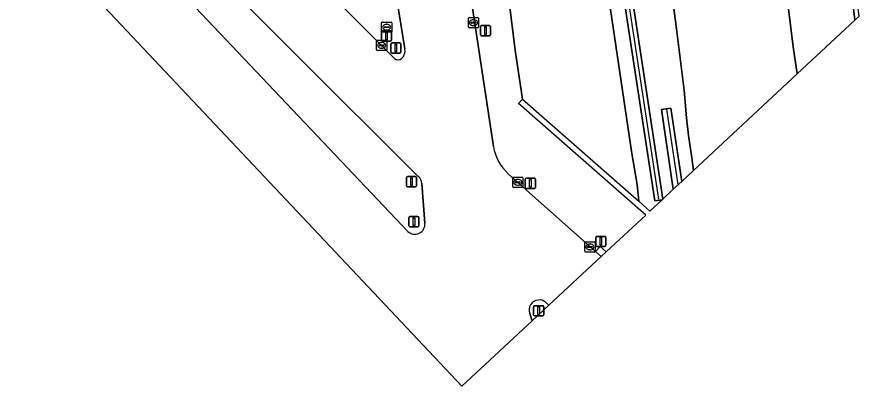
# Model space of a CAD drawing. Extents: x 156412 to 157779, y 382335 to 383768.
# Drawn here: x 157688.1 to 157770.6, y 382376.8 to 382413 of the extents above; entities that cross this region are included whole.
import ezdxf

# ---------------------------------------------------------------- set-up
doc = ezdxf.new("R2010")
doc.units = 0
for name, color, linetype in [('IMGEO_Berm_groen', 7, 'Continuous'), ('IMGEO_Geluidsscherm', 7, 'Continuous'), ('IMGEO_Kolk', 7, 'Continuous'), ('IMGEO_Lichtmast', 7, 'Continuous'), ('IMGEO_Muur', 7, 'Continuous'), ('IMGEO_Rijbaan_autoweg', 7, 'Continuous'), ('IMGEO_Rijbaan_regionaal_gesloten', 7, 'Continuous'), ('IMGEO_Rioolput', 7, 'Continuous'), ('IMGEO_Verkeersbordpaal', 7, 'Continuous'), ('IMGEO_Verkeerseiland_groen', 7, 'Continuous'), ('IMGEO_Verkeersregelinstallatiepaal', 7, 'Continuous')]:
    doc.layers.add(name, color=color, linetype=linetype)

msp = doc.modelspace()

# ---------------------------------------------------------------- linework, layer by layer
at = {"layer": 'IMGEO_Berm_groen'}
for points in [[(157751.817, 382485.074), (157753.709, 382474.581), (157756.111, 382461.204), (157757.825, 382451.153), (157759.869, 382438.947), (157761.152, 382431.019), (157762.293, 382424.146), (157763.206, 382417.763), (157764.149, 382410.017), (157764.553, 382407.378), (157770.18, 382412.616), (157767.379, 382437.001), (157763.103, 382462.202), (157761.588, 382461.963), (157765.914, 382421.694), (157765.718, 382421.673), (157763.215, 382440.298), (157759.955, 382462.007), (157756.592, 382482.462)], [(157749.707, 382393.557), (157737.27, 382404.478), (157737.637, 382404.89), (157736.937, 382409.699), (157735.468, 382421.54), (157732.743, 382439.177), (157730.394, 382453.552), (157726.822, 382452.956), (157734.799, 382400.27)], [(157727.446, 382397.332), (157691.825, 382432.845)], [(157702.061, 382417.663), (157726.426, 382391.952)], [(157736.258, 382397.595), (157744.781, 382389.979), (157745.238, 382390.482), (157745.836, 382389.954), (157745.836, 382389.954), (157749.707, 382393.557)], [(157728.089, 382392.761), (157727.803, 382396.634)]]:
    msp.add_lwpolyline(points, dxfattribs=at)
for points in [[(157730.394, 382453.552), (157732.743, 382439.177), (157735.468, 382421.54), (157736.937, 382409.699), (157737.637, 382404.89), (157749.034, 382394.906), (157748.878, 382396.554), (157748.342, 382399.574), (157746.136, 382414.543), (157741.345, 382445.086), (157738.843, 382459.447), (157738.685, 382460.351), (157738.404, 382462.213), (157733.842, 382461.663), (157732.534, 382461.505), (157729.207, 382461.104), (157729.214, 382461.055), (157729.532, 382458.823)], [(157770.18, 382412.616), (157770.611, 382413.017), (157769.37, 382422.911), (157767.953, 382433.758), (157766.749, 382442.526), (157764.07, 382459.228), (157763.586, 382462.278), (157763.103, 382462.202), (157767.379, 382437.001)], [(157754.375, 382397.903), (157754.232, 382399.154), (157753.914, 382401.348), (157753.709, 382403.06), (157753.463, 382405.789), (157752.736, 382411.793), (157751.595, 382420.59), (157750.27, 382429.309), (157748.949, 382437.754), (157745.965, 382455.782), (157744.986, 382461.658), (157740.911, 382460.902), (157742.28, 382453.176), (157743.715, 382444.868), (157744.971, 382436.647), (157747.591, 382420.045), (157751.393, 382395.127), (157752.414, 382396.077), (157751.26, 382403.901), (157752.172, 382404.021), (157753.235, 382396.842)], [(157750.113, 382393.936), (157751.314, 382395.053), (157750.611, 382394.959), (157746.801, 382419.923), (157744.181, 382436.523), (157742.881, 382444.75), (157741.45, 382452.979), (157740.288, 382459.681), (157740.131, 382460.588), (157738.685, 382460.351), (157738.843, 382459.447), (157741.345, 382445.086), (157746.136, 382414.543), (157748.342, 382399.574), (157748.878, 382396.554), (157749.034, 382394.906)]]:
    msp.add_lwpolyline(points, close=True, dxfattribs=at)
for centre, radius, start, end in [((157739.495, 382401.096), 4.769, 189.97696, 227.24096), ((157726.82, 382396.572), 0.985, 3.62731, 50.54867), ((157727.108, 382392.665), 0.986, 226.2837, 5.59939)]:
    msp.add_arc(centre, radius, start, end, dxfattribs=at)
at = {"layer": 'IMGEO_Geluidsscherm'}
for points in [[(157750.991, 382395.115), (157747.196, 382419.984), (157744.576, 382436.585)], [(157752.879, 382396.511), (157751.783, 382403.915)]]:
    msp.add_lwpolyline(points, dxfattribs=at)
at = {"layer": 'IMGEO_Kolk'}
for p, q in [((157732.345, 382411.966), (157732.345, 382412.818)), ((157732.42, 382412.892), (157733.272, 382412.892)), ((157733.346, 382412.818), (157733.346, 382411.966)), ((157733.272, 382411.892), (157732.42, 382411.892)), ((157732.604, 382412.386), (157732.604, 382412.398)), ((157733.042, 382412.349), (157732.644, 382412.349)), ((157732.647, 382412.435), (157733.045, 382412.435)), ((157732.856, 382412.112), (157732.831, 382412.112)), ((157732.833, 382412.672), (157732.858, 382412.672)), ((157733.088, 382412.398), (157733.088, 382412.386)), ((157723.357, 382409.735), (157723.357, 382410.587)), ((157723.432, 382410.661), (157724.284, 382410.661)), ((157723.845, 382410.441), (157723.87, 382410.441)), ((157724.358, 382410.587), (157724.358, 382409.735)), ((157724.284, 382409.661), (157723.432, 382409.661)), ((157723.616, 382410.155), (157723.616, 382410.167)), ((157724.054, 382410.118), (157723.656, 382410.118)), ((157723.659, 382410.204), (157724.057, 382410.204)), ((157723.868, 382409.881), (157723.843, 382409.881)), ((157724.1, 382410.167), (157724.1, 382410.155)), ((157736.69, 382396.343), (157736.69, 382397.195)), ((157736.765, 382397.269), (157737.617, 382397.269)), ((157737.178, 382397.049), (157737.203, 382397.049)), ((157737.691, 382397.195), (157737.691, 382396.343)), ((157737.617, 382396.269), (157736.765, 382396.269)), ((157736.949, 382396.763), (157736.949, 382396.775)), ((157737.387, 382396.726), (157736.989, 382396.726)), ((157736.992, 382396.812), (157737.39, 382396.812)), ((157737.201, 382396.489), (157737.176, 382396.489)), ((157737.433, 382396.775), (157737.433, 382396.763)), ((157743.751, 382390.014), (157743.751, 382390.866)), ((157743.826, 382390.94), (157744.678, 382390.94)), ((157744.01, 382390.434), (157744.01, 382390.446)), ((157744.053, 382390.483), (157744.451, 382390.483)), ((157744.239, 382390.72), (157744.264, 382390.72)), ((157744.494, 382390.446), (157744.494, 382390.434)), ((157744.752, 382390.866), (157744.752, 382390.014)), ((157744.678, 382389.94), (157743.826, 382389.94)), ((157744.448, 382390.397), (157744.05, 382390.397)), ((157744.262, 382390.16), (157744.237, 382390.16))]:
    msp.add_line(p, q, dxfattribs=at)
for points in [[(157732.345, 382411.966), (157732.345, 382412.818)], [(157732.42, 382412.892), (157733.272, 382412.892)], [(157733.346, 382412.818), (157733.346, 382411.966)], [(157733.272, 382411.892), (157732.42, 382411.892)], [(157723.357, 382409.735), (157723.357, 382410.587)], [(157723.432, 382410.661), (157724.284, 382410.661)], [(157724.358, 382410.587), (157724.358, 382409.735)], [(157724.284, 382409.661), (157723.432, 382409.661)], [(157736.69, 382396.343), (157736.69, 382397.195)], [(157736.765, 382397.269), (157737.617, 382397.269)], [(157737.691, 382397.195), (157737.691, 382396.343)], [(157737.617, 382396.269), (157736.765, 382396.269)], [(157743.751, 382390.014), (157743.751, 382390.866)], [(157743.826, 382390.94), (157744.678, 382390.94)], [(157744.752, 382390.866), (157744.752, 382390.014)], [(157744.678, 382389.94), (157743.826, 382389.94)]]:
    msp.add_lwpolyline(points, dxfattribs=at)
for centre, radius, start, end in [((157732.422, 382412.816), 0.0765, 91.55205, 178.44795), ((157732.422, 382412.816), 0.0765, 91.55205, 178.44795), ((157733.27, 382412.816), 0.0765, 1.55205, 88.44795), ((157733.27, 382412.816), 0.0765, 1.55205, 88.44795), ((157732.422, 382411.968), 0.0765, 181.55205, 268.44795), ((157732.422, 382411.968), 0.0765, 181.55205, 268.44795), ((157732.644, 382412.395), 0.0403, 85.87752, 175.75265), ((157732.641, 382412.385), 0.0366, 178.93798, 274.71019), ((157733.045, 382412.392), 0.043, 264.86636, 352.45326), ((157733.049, 382412.397), 0.0386, 1.73085, 96.63898), ((157733.27, 382411.968), 0.0765, 271.55205, 358.44795), ((157733.27, 382411.968), 0.0765, 271.55205, 358.44795), ((157723.434, 382410.585), 0.0765, 91.55205, 178.44795), ((157723.434, 382410.585), 0.0765, 91.55205, 178.44795), ((157724.282, 382410.585), 0.0765, 1.55205, 88.44795), ((157724.282, 382410.585), 0.0765, 1.55205, 88.44795), ((157723.434, 382409.737), 0.0765, 181.55205, 268.44795), ((157723.434, 382409.737), 0.0765, 181.55205, 268.44795), ((157723.656, 382410.164), 0.0403, 85.87752, 175.75265), ((157723.653, 382410.154), 0.0366, 178.93798, 274.71019), ((157724.057, 382410.161), 0.043, 264.86636, 352.45326), ((157724.061, 382410.166), 0.0386, 1.73085, 96.63898), ((157724.282, 382409.737), 0.0765, 271.55205, 358.44795), ((157724.282, 382409.737), 0.0765, 271.55205, 358.44795), ((157736.767, 382397.193), 0.0765, 91.55205, 178.44795), ((157736.767, 382397.193), 0.0765, 91.55205, 178.44795), ((157737.615, 382397.193), 0.0765, 1.55205, 88.44795), ((157737.615, 382397.193), 0.0765, 1.55205, 88.44795), ((157736.767, 382396.345), 0.0765, 181.55205, 268.44795), ((157736.767, 382396.345), 0.0765, 181.55205, 268.44795), ((157736.989, 382396.772), 0.0403, 85.87752, 175.75265), ((157736.986, 382396.762), 0.0366, 178.93798, 274.71019), ((157737.39, 382396.769), 0.043, 264.86636, 352.45326), ((157737.394, 382396.774), 0.0386, 1.73085, 96.63898), ((157737.615, 382396.345), 0.0765, 271.55205, 358.44795), ((157737.615, 382396.345), 0.0765, 271.55205, 358.44795), ((157743.828, 382390.864), 0.0765, 91.55205, 178.44795), ((157743.828, 382390.864), 0.0765, 91.55205, 178.44795), ((157744.05, 382390.443), 0.0403, 85.87752, 175.75265), ((157744.047, 382390.433), 0.0366, 178.93798, 274.71019), ((157744.451, 382390.44), 0.043, 264.86636, 352.45326), ((157744.455, 382390.445), 0.0386, 1.73085, 96.63898), ((157744.676, 382390.864), 0.0765, 1.55205, 88.44795), ((157744.676, 382390.864), 0.0765, 1.55205, 88.44795), ((157743.828, 382390.016), 0.0765, 181.55205, 268.44795), ((157743.828, 382390.016), 0.0765, 181.55205, 268.44795), ((157744.676, 382390.016), 0.0765, 271.55205, 358.44795), ((157744.676, 382390.016), 0.0765, 271.55205, 358.44795)]:
    msp.add_arc(centre, radius, start, end, dxfattribs=at)
for centre, major_axis, ratio, start_param, end_param in [((157732.832, 382412.392), (-0.387, 0.002), 0.722429, 4.712389, 7.853982), ((157732.857, 382412.392), (-0.39, 0.002), 0.717154, 1.570796, 4.712389), ((157723.844, 382410.161), (-0.387, 0.002), 0.722429, 4.712389, 7.853982), ((157723.869, 382410.161), (-0.39, 0.002), 0.717154, 1.570796, 4.712389), ((157737.177, 382396.769), (-0.387, 0.002), 0.722429, 4.712389, 7.853982), ((157737.202, 382396.769), (-0.39, 0.002), 0.717154, 1.570796, 4.712389), ((157744.238, 382390.44), (-0.387, 0.002), 0.722429, 4.712389, 7.853982), ((157744.263, 382390.44), (-0.39, 0.002), 0.717154, 1.570796, 4.712389)]:
    msp.add_ellipse(centre, major_axis=major_axis, ratio=ratio, start_param=start_param, end_param=end_param, dxfattribs=at)
at = {"layer": 'IMGEO_Lichtmast'}
for p, q in [((157723.841, 382410.678), (157723.841, 382411.478)), ((157723.841, 382411.478), (157723.841, 382410.678)), ((157723.941, 382411.578), (157724.731, 382411.578)), ((157724.731, 382411.578), (157723.941, 382411.578)), ((157724.831, 382411.478), (157724.831, 382410.678)), ((157724.831, 382410.678), (157724.831, 382411.478)), ((157724.731, 382410.578), (157723.941, 382410.578)), ((157723.941, 382410.578), (157724.731, 382410.578)), ((157737.924, 382396.269), (157737.924, 382397.069)), ((157737.924, 382397.069), (157737.924, 382396.269)), ((157738.024, 382397.169), (157738.814, 382397.169)), ((157738.814, 382397.169), (157738.024, 382397.169)), ((157738.914, 382397.069), (157738.914, 382396.269)), ((157738.914, 382396.269), (157738.914, 382397.069)), ((157738.814, 382396.169), (157738.024, 382396.169)), ((157738.024, 382396.169), (157738.814, 382396.169))]:
    msp.add_line(p, q, dxfattribs=at)
for points in [[(157724.261, 382411.453), (157724.411, 382411.453), (157724.411, 382410.703), (157724.261, 382410.703), (157724.261, 382411.453)], [(157738.344, 382397.044), (157738.494, 382397.044), (157738.494, 382396.294), (157738.344, 382396.294), (157738.344, 382397.044)]]:
    msp.add_lwpolyline(points, dxfattribs=at)
for centre, start, end in [((157723.941, 382411.478), 90, 180), ((157723.941, 382411.478), 90, 180), ((157724.731, 382411.478), 0, 90), ((157724.731, 382411.478), 360, 90), ((157723.941, 382410.678), 180, 270), ((157723.941, 382410.678), 180, 270), ((157724.731, 382410.678), 270, 0), ((157724.731, 382410.678), 270, 0), ((157738.024, 382397.069), 90, 180), ((157738.024, 382397.069), 90, 180), ((157738.814, 382397.069), 0, 90), ((157738.814, 382397.069), 360, 90), ((157738.024, 382396.269), 180, 270), ((157738.024, 382396.269), 180, 270), ((157738.814, 382396.269), 270, 0), ((157738.814, 382396.269), 270, 0)]:
    msp.add_arc(centre, 0.1, start, end, dxfattribs=at)
at = {"layer": 'IMGEO_Muur'}
msp.add_lwpolyline([(157746.801, 382419.923), (157750.611, 382394.959), (157751.314, 382395.053), (157751.393, 382395.127), (157747.591, 382420.045)], dxfattribs=at)
for points in [[(157752.414, 382396.077), (157753.235, 382396.842), (157752.172, 382404.021), (157751.26, 382403.901)], [(157745.337, 382389.489), (157745.836, 382389.954), (157745.836, 382389.954), (157745.238, 382390.482), (157744.781, 382389.979)]]:
    msp.add_lwpolyline(points, close=True, dxfattribs=at)
at = {"layer": 'IMGEO_Rijbaan_autoweg'}
msp.add_lwpolyline([(157741.023, 382483.917), (157743.325, 382470.593), (157744.782, 382462.755), (157744.986, 382461.658), (157745.965, 382455.782), (157748.949, 382437.754), (157750.27, 382429.309), (157751.595, 382420.59), (157752.736, 382411.793), (157753.463, 382405.789), (157753.709, 382403.06), (157753.914, 382401.348), (157754.232, 382399.154), (157754.375, 382397.903), (157764.553, 382407.378), (157764.149, 382410.017), (157763.206, 382417.763), (157762.293, 382424.146), (157761.152, 382431.019), (157759.869, 382438.947), (157757.825, 382451.153), (157756.111, 382461.204), (157753.709, 382474.581), (157751.817, 382485.074)], dxfattribs=at)
at = {"layer": 'IMGEO_Rijbaan_regionaal_gesloten'}
for points in [[(157651.144, 382463.847), (157648.161, 382465.408), (157648.16, 382465.408), (157668.237, 382444.123), (157674.874, 382437.086), (157683.254, 382428.2), (157731.721, 382376.814), (157738.598, 382383.216), (157738.355, 382383.92)], [(157734.799, 382400.27), (157726.822, 382452.956), (157715.286, 382451.03), (157716.719, 382446.743)], [(157691.825, 382432.845), (157727.446, 382397.332)], [(157722.346, 382433.231), (157726.139, 382409.841)], [(157725.119, 382408.895), (157710.868, 382423.114)], [(157726.426, 382391.952), (157702.061, 382417.663)], [(157740.226, 382384.731), (157745.337, 382389.489), (157744.781, 382389.979), (157736.258, 382397.595)], [(157727.803, 382396.634), (157728.089, 382392.761)], [(157739.904, 382385.024), (157740.226, 382384.731)]]:
    msp.add_lwpolyline(points, dxfattribs=at)
for centre, radius, start, end in [((157725.135, 382409.657), 1.021, 311.25181, 10.36681), ((157725.466, 382409.259), 0.503, 226.35561, 312.81282), ((157739.495, 382401.096), 4.769, 189.97696, 227.24096), ((157726.82, 382396.572), 0.985, 3.62731, 50.54867), ((157727.108, 382392.665), 0.986, 226.2837, 5.59939), ((157739.276, 382384.262), 0.983, 95.61922, 200.37002), ((157739.33, 382384.422), 0.831, 46.35691, 100.41892)]:
    msp.add_arc(centre, radius, start, end, dxfattribs=at)
at = {"layer": 'IMGEO_Rioolput'}
for p, q in [((157723.847, 382411.518), (157723.847, 382412.37)), ((157723.922, 382412.444), (157724.774, 382412.444)), ((157724.106, 382411.938), (157724.106, 382411.95)), ((157724.544, 382411.901), (157724.146, 382411.901)), ((157724.149, 382411.987), (157724.547, 382411.987)), ((157724.335, 382412.224), (157724.36, 382412.224)), ((157724.59, 382411.95), (157724.59, 382411.938)), ((157724.848, 382412.37), (157724.848, 382411.518)), ((157724.774, 382411.444), (157723.922, 382411.444)), ((157724.358, 382411.664), (157724.333, 382411.664))]:
    msp.add_line(p, q, dxfattribs=at)
for points in [[(157723.847, 382411.518), (157723.847, 382412.37)], [(157723.922, 382412.444), (157724.774, 382412.444)], [(157724.848, 382412.37), (157724.848, 382411.518)], [(157724.774, 382411.444), (157723.922, 382411.444)]]:
    msp.add_lwpolyline(points, dxfattribs=at)
for centre, radius, start, end in [((157723.924, 382412.368), 0.0765, 91.55205, 178.44795), ((157723.924, 382412.368), 0.0765, 91.55205, 178.44795), ((157724.146, 382411.947), 0.0403, 85.87752, 175.75265), ((157724.143, 382411.937), 0.0366, 178.93798, 274.71019), ((157724.547, 382411.944), 0.043, 264.86636, 352.45326), ((157724.551, 382411.949), 0.0386, 1.73085, 96.63898), ((157724.772, 382412.368), 0.0765, 1.55205, 88.44795), ((157724.772, 382412.368), 0.0765, 1.55205, 88.44795), ((157723.924, 382411.52), 0.0765, 181.55205, 268.44795), ((157723.924, 382411.52), 0.0765, 181.55205, 268.44795), ((157724.772, 382411.52), 0.0765, 271.55205, 358.44795), ((157724.772, 382411.52), 0.0765, 271.55205, 358.44795)]:
    msp.add_arc(centre, radius, start, end, dxfattribs=at)
for centre, major_axis, ratio, start_param, end_param in [((157724.334, 382411.944), (-0.387, 0.002), 0.722429, 4.712389, 7.853982), ((157724.359, 382411.944), (-0.39, 0.002), 0.717154, 1.570796, 4.712389)]:
    msp.add_ellipse(centre, major_axis=major_axis, ratio=ratio, start_param=start_param, end_param=end_param, dxfattribs=at)
at = {"layer": 'IMGEO_Verkeersbordpaal'}
for p, q in [((157726.279, 382396.423), (157726.279, 382397.223)), ((157726.279, 382397.223), (157726.279, 382396.423)), ((157726.379, 382397.323), (157727.169, 382397.323)), ((157727.169, 382397.323), (157726.379, 382397.323)), ((157727.269, 382397.223), (157727.269, 382396.423)), ((157727.269, 382396.423), (157727.269, 382397.223)), ((157727.169, 382396.323), (157726.379, 382396.323)), ((157726.379, 382396.323), (157727.169, 382396.323))]:
    msp.add_line(p, q, dxfattribs=at)
msp.add_lwpolyline([(157726.699, 382397.198), (157726.849, 382397.198), (157726.849, 382396.448), (157726.699, 382396.448), (157726.699, 382397.198)], dxfattribs=at)
for centre, start, end in [((157726.379, 382397.223), 90, 180), ((157726.379, 382397.223), 90, 180), ((157727.169, 382397.223), 0, 90), ((157727.169, 382397.223), 360, 90), ((157726.379, 382396.423), 180, 270), ((157726.379, 382396.423), 180, 270), ((157727.169, 382396.423), 270, 0), ((157727.169, 382396.423), 270, 0)]:
    msp.add_arc(centre, 0.1, start, end, dxfattribs=at)
at = {"layer": 'IMGEO_Verkeerseiland_groen'}
for points in [[(157726.139, 382409.841), (157722.346, 382433.231)], [(157710.868, 382423.114), (157725.119, 382408.895)], [(157738.598, 382383.216), (157740.226, 382384.731), (157739.904, 382385.024)], [(157738.355, 382383.92), (157738.598, 382383.216)]]:
    msp.add_lwpolyline(points, dxfattribs=at)
for centre, radius, start, end in [((157725.135, 382409.657), 1.021, 311.25181, 10.36681), ((157725.466, 382409.259), 0.503, 226.35561, 312.81282), ((157739.276, 382384.262), 0.983, 95.61922, 200.37002), ((157739.33, 382384.422), 0.831, 46.35691, 100.41892)]:
    msp.add_arc(centre, radius, start, end, dxfattribs=at)
at = {"layer": 'IMGEO_Verkeersregelinstallatiepaal'}
for p, q in [((157733.533, 382411.202), (157733.533, 382412.002)), ((157733.533, 382412.002), (157733.533, 382411.202)), ((157733.633, 382412.102), (157734.423, 382412.102)), ((157734.423, 382412.102), (157733.633, 382412.102)), ((157734.523, 382412.002), (157734.523, 382411.202)), ((157734.523, 382411.202), (157734.523, 382412.002)), ((157734.423, 382411.102), (157733.633, 382411.102)), ((157733.633, 382411.102), (157734.423, 382411.102)), ((157724.746, 382409.509), (157724.746, 382410.309)), ((157724.746, 382410.309), (157724.746, 382409.509)), ((157724.846, 382410.409), (157725.636, 382410.409)), ((157725.636, 382410.409), (157724.846, 382410.409)), ((157725.736, 382410.309), (157725.736, 382409.509)), ((157725.736, 382409.509), (157725.736, 382410.309)), ((157725.636, 382409.409), (157724.846, 382409.409)), ((157724.846, 382409.409), (157725.636, 382409.409)), ((157726.52, 382392.514), (157726.52, 382393.314)), ((157726.52, 382393.314), (157726.52, 382392.514)), ((157726.62, 382393.414), (157727.41, 382393.414)), ((157727.41, 382393.414), (157726.62, 382393.414)), ((157727.51, 382393.314), (157727.51, 382392.514)), ((157727.51, 382392.514), (157727.51, 382393.314)), ((157727.41, 382392.414), (157726.62, 382392.414)), ((157726.62, 382392.414), (157727.41, 382392.414)), ((157744.825, 382390.575), (157744.825, 382391.375)), ((157744.825, 382391.375), (157744.825, 382390.575)), ((157744.925, 382391.475), (157745.715, 382391.475)), ((157745.715, 382391.475), (157744.925, 382391.475)), ((157745.815, 382391.375), (157745.815, 382390.575)), ((157745.815, 382390.575), (157745.815, 382391.375)), ((157745.715, 382390.475), (157744.925, 382390.475)), ((157744.925, 382390.475), (157745.715, 382390.475)), ((157738.833, 382384.688), (157739.623, 382384.688)), ((157739.623, 382384.688), (157738.833, 382384.688)), ((157738.733, 382383.788), (157738.733, 382384.588)), ((157738.733, 382384.588), (157738.733, 382383.788)), ((157739.723, 382384.588), (157739.723, 382383.788)), ((157739.723, 382383.788), (157739.723, 382384.588)), ((157739.623, 382383.688), (157738.833, 382383.688)), ((157738.833, 382383.688), (157739.623, 382383.688))]:
    msp.add_line(p, q, dxfattribs=at)
for points in [[(157733.953, 382411.977), (157734.103, 382411.977), (157734.103, 382411.227), (157733.953, 382411.227), (157733.953, 382411.977)], [(157725.166, 382410.284), (157725.316, 382410.284), (157725.316, 382409.534), (157725.166, 382409.534), (157725.166, 382410.284)], [(157726.94, 382393.289), (157727.09, 382393.289), (157727.09, 382392.539), (157726.94, 382392.539), (157726.94, 382393.289)], [(157745.245, 382391.35), (157745.395, 382391.35), (157745.395, 382390.6), (157745.245, 382390.6), (157745.245, 382391.35)], [(157739.153, 382384.563), (157739.303, 382384.563), (157739.303, 382383.813), (157739.153, 382383.813), (157739.153, 382384.563)]]:
    msp.add_lwpolyline(points, dxfattribs=at)
for centre, start, end in [((157733.633, 382412.002), 90, 180), ((157733.633, 382412.002), 90, 180), ((157734.423, 382412.002), 0, 90), ((157734.423, 382412.002), 360, 90), ((157733.633, 382411.202), 180, 270), ((157733.633, 382411.202), 180, 270), ((157734.423, 382411.202), 270, 0), ((157734.423, 382411.202), 270, 0), ((157724.846, 382410.309), 90, 180), ((157724.846, 382410.309), 90, 180), ((157725.636, 382410.309), 0, 90), ((157725.636, 382410.309), 360, 90), ((157724.846, 382409.509), 180, 270), ((157724.846, 382409.509), 180, 270), ((157725.636, 382409.509), 270, 0), ((157725.636, 382409.509), 270, 0), ((157726.62, 382393.314), 90, 180), ((157726.62, 382393.314), 90, 180), ((157727.41, 382393.314), 0, 90), ((157727.41, 382393.314), 360, 90), ((157726.62, 382392.514), 180, 270), ((157726.62, 382392.514), 180, 270), ((157727.41, 382392.514), 270, 0), ((157727.41, 382392.514), 270, 0), ((157744.925, 382391.375), 90, 180), ((157744.925, 382391.375), 90, 180), ((157745.715, 382391.375), 0, 90), ((157745.715, 382391.375), 360, 90), ((157744.925, 382390.575), 180, 270), ((157744.925, 382390.575), 180, 270), ((157745.715, 382390.575), 270, 0), ((157745.715, 382390.575), 270, 0), ((157738.833, 382384.588), 90, 180), ((157738.833, 382384.588), 90, 180), ((157739.623, 382384.588), 0, 90), ((157739.623, 382384.588), 360, 90), ((157738.833, 382383.788), 180, 270), ((157738.833, 382383.788), 180, 270), ((157739.623, 382383.788), 270, 0), ((157739.623, 382383.788), 270, 0)]:
    msp.add_arc(centre, 0.1, start, end, dxfattribs=at)

doc.saveas('drawing.dxf')
